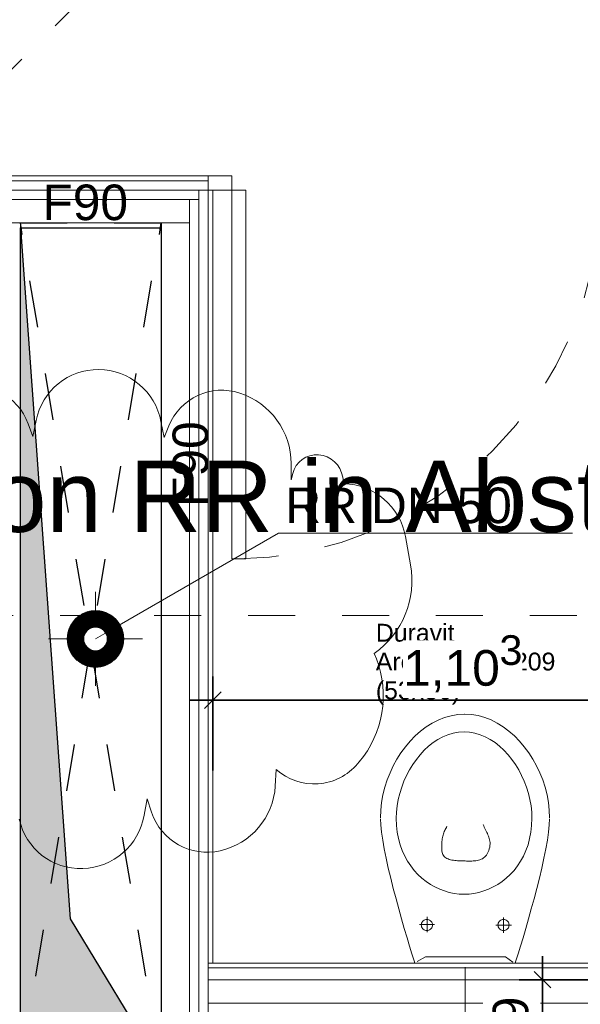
# Model space of a CAD drawing. Header units: metres. Extents: x -13 to 93, y -119 to 25.
# Tile 580 of 656: x 10.64 to 11.83, y -25.28 to -23.18. Entities that reach past the tile are written whole.
import ezdxf

# ---------------------------------------------------------------- set-up
doc = ezdxf.new("R2010")
doc.units = ezdxf.units.M
doc.header["$LTSCALE"] = 0.00508
doc.header["$PDMODE"] = 1
doc.header["$PDSIZE"] = -2
for name, pattern in [('STYLE_05', [0.19684, 0.069505, -0.127335]), ('STYLE_06', [1.0537, 0.590515, -0.19684, 0.069505, -0.19684]), ('STYLE_11', [0.393677, 0.196838, -0.196838])]:
    doc.linetypes.add(name, pattern=pattern)
doc.layers.get('0').update_dxf_attribs({"lineweight": 18})
for name, color, linetype, lineweight in [('3-0-0 DämmgSchraff', 7, 'Continuous', 18), ('3-4-0 Innenwände', 7, 'Continuous', 35), ('3-4-2-2 NTragIW GK', 7, 'Continuous', 35), ('3-4-4 ITüren', 7, 'Continuous', 25), ('3-4-5 IWBekleidungen', 7, 'Continuous', 25), ('3-5-1-1 DeckenDurchb', 7, 'Continuous', 25), ('3-5-1-1 DeckenDurchb VED', 7, 'STYLE_11', 25), ('3-6-3-2 Dachrinne', 7, 'Continuous', 18), ('4-1-0 AbwasWasserGas', 7, 'Continuous', 18), ('4-1-1 Abwasseranlgn', 7, 'Continuous', 25), ('4-1-2-1 Sanitärobjekte', 7, 'Continuous', 25), ('Bemaßung', 7, 'Continuous', 18), ('Plan-Achsen-Fassade', 1, 'STYLE_06', 18), ('Plan-Text', 7, 'Continuous', 13), ('Plan-Text-Hinweis', 7, 'Continuous', 13), ('Plan-Text-Kerne', 7, 'Continuous', 13)]:
    doc.layers.add(name, color=color, linetype=linetype, lineweight=lineweight)
doc.layers.get('0').freeze()
doc.styles.add('Arial', font='ARIAL.TTF')
doc.dimstyles.new('MTZ_200', dxfattribs={"dimtxt": 0.075762, "dimasz": 0.000706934, "dimexe": 0.001, "dimexo": 0.003, "dimgap": 0.0001, "dimtad": 1, "dimdec": 4, "dimzin": 11, "dimtxsty": 'Arial', "dimblk": 'VW_SLASH', "dimcen": 0, "dimdle": 0.001, "dimazin": 0, "dimtfac": 1, "dimtdec": 4, "dimtix": 1, "dimtmove": 0, "dimatfit": 0, "dimldrblk": 'VW_FILLEDARROW', "dimfxl": 0, "dimfrac": 2, "dimtolj": 1, "dimtzin": 11, "dimarcsym": 0})

# ---------------------------------------------------------------- blocks, each defined once
blk = doc.blocks.new('*U553')
at = {"layer": '3-5-1-1 DeckenDurchb VED'}
for p, q in [((2.99, -7.465), (3.29, -5.665)), ((3.29, -7.465), (2.99, -5.665))]:
    blk.add_line(p, q, dxfattribs=at)
blk.add_lwpolyline([(2.99, -5.665), (3.29, -5.665), (3.29, -7.465), (2.99, -7.465)], close=True, dxfattribs=at)
blk = doc.blocks.new('kern_DD_e0-e4_standard')
at = {"layer": '3-5-1-1 DeckenDurchb VED', "color": 7}
blk.add_blockref('*U553', (0, 0), dxfattribs=at)
blk = doc.blocks.new('*U73')
at = {"layer": '4-1-2-1 Sanitärobjekte', "color": 7, "lineweight": 18}
for p, q in [((-0.0435, 0.5226), (-0.0297, 0.5265)), ((-0.0297, 0.5265), (-0.0155, 0.5289)), ((-0.0155, 0.5289), (-0.001, 0.5297)), ((0.0138, 0.5292), (-0.0006, 0.53)), ((0.0281, 0.5268), (0.0138, 0.5292)), ((0.042, 0.5229), (0.0281, 0.5268)), ((-0.0946, 0.4938), (-0.0826, 0.5028)), ((-0.0826, 0.5028), (-0.07, 0.5107)), ((-0.07, 0.5107), (-0.057, 0.5173)), ((-0.057, 0.5173), (-0.0435, 0.5226)), ((0.0555, 0.5175), (0.042, 0.5229)), ((0.0686, 0.5109), (0.0555, 0.5175)), ((0.0813, 0.503), (0.0686, 0.5109)), ((0.0934, 0.4939), (0.0813, 0.503)), ((-0.1168, 0.4725), (-0.106, 0.4836)), ((-0.106, 0.4836), (-0.0946, 0.4938)), ((-0.0364, 0.4862), (-0.0473, 0.4817)), ((-0.0252, 0.4896), (-0.0364, 0.4862)), ((-0.0137, 0.4917), (-0.0252, 0.4896)), ((-0.002, 0.4924), (-0.0137, 0.4917)), ((-0.002, 0.4924), (0.0097, 0.4917)), ((0.0097, 0.4917), (0.0211, 0.4896)), ((0.0211, 0.4896), (0.0323, 0.4862)), ((0.0323, 0.4862), (0.0432, 0.4817)), ((0.105, 0.4838), (0.0934, 0.4939)), ((0.1159, 0.4727), (0.105, 0.4838)), ((-0.127, 0.4605), (-0.1168, 0.4725)), ((-0.0776, 0.4616), (-0.0869, 0.453)), ((-0.0679, 0.4693), (-0.0776, 0.4616)), ((-0.0578, 0.476), (-0.0679, 0.4693)), ((-0.0473, 0.4817), (-0.0578, 0.476)), ((0.0432, 0.4817), (0.0537, 0.476)), ((0.0537, 0.476), (0.0639, 0.4693)), ((0.0639, 0.4693), (0.0736, 0.4616)), ((0.0736, 0.4616), (0.0828, 0.453)), ((0.1261, 0.4607), (0.1159, 0.4727)), ((-0.145, 0.4341), (-0.1364, 0.4477)), ((-0.1364, 0.4477), (-0.127, 0.4605)), ((-0.0956, 0.4436), (-0.1037, 0.4335)), ((-0.0869, 0.453), (-0.0956, 0.4436)), ((0.0828, 0.453), (0.0915, 0.4436)), ((0.0915, 0.4436), (0.0997, 0.4335)), ((0.1357, 0.4478), (0.1261, 0.4607)), ((0.1444, 0.4342), (0.1357, 0.4478)), ((-0.1597, 0.4052), (-0.1528, 0.4199)), ((-0.1528, 0.4199), (-0.145, 0.4341)), ((-0.1113, 0.4227), (-0.1183, 0.4113)), ((-0.1037, 0.4335), (-0.1113, 0.4227)), ((0.0997, 0.4335), (0.1073, 0.4227)), ((0.1073, 0.4227), (0.1142, 0.4113)), ((0.1523, 0.42), (0.1444, 0.4342)), ((0.1594, 0.4052), (0.1523, 0.42)), ((-0.1657, 0.3899), (-0.1597, 0.4052)), ((-0.1245, 0.3994), (-0.1301, 0.3871)), ((-0.1183, 0.4113), (-0.1245, 0.3994)), ((0.1142, 0.4113), (0.1205, 0.3994)), ((0.1205, 0.3994), (0.1261, 0.3871)), ((0.1655, 0.39), (0.1594, 0.4052)), ((-0.1707, 0.3743), (-0.1657, 0.3899)), ((-0.1301, 0.3871), (-0.1349, 0.3744)), ((0.1261, 0.3871), (0.1309, 0.3744)), ((0.1705, 0.3743), (0.1655, 0.39)), ((-0.1776, 0.3421), (-0.1747, 0.3583)), ((-0.1747, 0.3583), (-0.1707, 0.3743)), ((-0.139, 0.3614), (-0.1422, 0.3483)), ((-0.1349, 0.3744), (-0.139, 0.3614)), ((0.1309, 0.3744), (0.1349, 0.3614)), ((0.1349, 0.3614), (0.1381, 0.3483)), ((0.1746, 0.3583), (0.1705, 0.3743)), ((0.1776, 0.3422), (0.1746, 0.3583)), ((-0.1794, 0.3258), (-0.1776, 0.3421)), ((-0.1422, 0.3483), (-0.1445, 0.335)), ((0.1381, 0.3483), (0.1405, 0.335)), ((0.1794, 0.3258), (0.1776, 0.3422)), ((-0.18, 0.3095), (-0.1794, 0.3258)), ((-0.146, 0.3217), (-0.1464, 0.3084)), ((-0.1445, 0.335), (-0.146, 0.3217)), ((0.1405, 0.335), (0.1419, 0.3217)), ((0.1419, 0.3217), (0.1424, 0.3084)), ((0.18, 0.3095), (0.1794, 0.3258)), ((-0.18, 0.3074), (-0.1794, 0.2942)), ((-0.1794, 0.2942), (-0.1779, 0.2788)), ((-0.1464, 0.3084), (-0.1459, 0.2933)), ((-0.1459, 0.2933), (-0.1443, 0.2789)), ((0.0386, 0.2953), (0.0398, 0.2922)), ((0.1418, 0.2933), (0.1402, 0.2789)), ((0.1424, 0.3084), (0.1418, 0.2933)), ((0.1794, 0.2942), (0.1779, 0.2788)), ((0.18, 0.3074), (0.1794, 0.2942)), ((-0.1779, 0.2788), (-0.1753, 0.2617)), ((-0.1443, 0.2789), (-0.1417, 0.2651)), ((-0.0473, 0.27), (-0.0466, 0.2726)), ((-0.0466, 0.2726), (-0.0458, 0.2751)), ((-0.0458, 0.2751), (-0.045, 0.2776)), ((-0.045, 0.2776), (-0.0441, 0.28)), ((-0.0441, 0.28), (-0.0431, 0.2824)), ((-0.0431, 0.2824), (-0.0421, 0.2847)), ((-0.0421, 0.2847), (-0.041, 0.2869)), ((-0.041, 0.2869), (-0.0398, 0.2891)), ((-0.0398, 0.2891), (-0.0386, 0.2913)), ((0.0398, 0.2922), (0.041, 0.2892)), ((0.041, 0.2892), (0.0423, 0.2864)), ((0.0423, 0.2864), (0.0436, 0.2836)), ((0.0436, 0.2836), (0.0449, 0.2809)), ((0.0449, 0.2809), (0.0462, 0.2783)), ((0.0462, 0.2783), (0.0475, 0.2757)), ((0.0475, 0.2757), (0.0487, 0.2731)), ((0.0487, 0.2731), (0.0499, 0.2705)), ((0.1402, 0.2789), (0.1376, 0.2651)), ((0.1779, 0.2788), (0.1753, 0.2617)), ((-0.1753, 0.2617), (-0.172, 0.2431)), ((-0.1417, 0.2651), (-0.1381, 0.2521)), ((-0.1381, 0.2521), (-0.1337, 0.2397)), ((-0.0497, 0.2526), (-0.0495, 0.2557)), ((-0.0497, 0.2494), (-0.0497, 0.2526)), ((-0.0495, 0.2557), (-0.0492, 0.2587)), ((-0.0492, 0.2587), (-0.0489, 0.2617)), ((-0.0489, 0.2617), (-0.0485, 0.2645)), ((-0.0485, 0.2645), (-0.0479, 0.2673)), ((-0.0479, 0.2673), (-0.0473, 0.27)), ((0.0499, 0.2705), (0.0509, 0.2679)), ((0.0509, 0.2679), (0.0517, 0.2652)), ((0.0517, 0.2652), (0.0524, 0.2625)), ((0.0524, 0.2625), (0.0529, 0.2597)), ((0.0529, 0.2597), (0.0532, 0.2567)), ((0.0532, 0.2537), (0.053, 0.2505)), ((0.0532, 0.2567), (0.0532, 0.2537)), ((0.1341, 0.2521), (0.1296, 0.2397)), ((0.1376, 0.2651), (0.1341, 0.2521)), ((0.1753, 0.2617), (0.172, 0.2431)), ((-0.172, 0.2431), (-0.168, 0.2232)), ((-0.1337, 0.2397), (-0.1284, 0.2281)), ((-0.0497, 0.2461), (-0.0497, 0.2494)), ((-0.0495, 0.2428), (-0.0497, 0.2461)), ((-0.0492, 0.2393), (-0.0495, 0.2428)), ((-0.0488, 0.2357), (-0.0492, 0.2393)), ((-0.0483, 0.2332), (-0.0488, 0.2357)), ((-0.0474, 0.231), (-0.0483, 0.2332)), ((-0.0462, 0.229), (-0.0474, 0.231)), ((0.0473, 0.2327), (0.0456, 0.23)), ((0.0488, 0.2357), (0.0473, 0.2327)), ((0.0504, 0.2397), (0.0488, 0.2357)), ((0.0516, 0.2435), (0.0504, 0.2397)), ((0.0525, 0.2471), (0.0516, 0.2435)), ((0.053, 0.2505), (0.0525, 0.2471)), ((0.1296, 0.2397), (0.1244, 0.2281)), ((0.172, 0.2431), (0.168, 0.2232)), ((-0.168, 0.2232), (-0.1634, 0.2024)), ((-0.1284, 0.2281), (-0.1224, 0.2172)), ((-0.1224, 0.2172), (-0.1157, 0.207)), ((-0.0447, 0.2272), (-0.0462, 0.229)), ((-0.0429, 0.2256), (-0.0447, 0.2272)), ((-0.0408, 0.2242), (-0.0429, 0.2256)), ((-0.0386, 0.2229), (-0.0408, 0.2242)), ((-0.0361, 0.2219), (-0.0386, 0.2229)), ((-0.0335, 0.2209), (-0.0361, 0.2219)), ((-0.0307, 0.2202), (-0.0335, 0.2209)), ((-0.0279, 0.2195), (-0.0307, 0.2202)), ((-0.0249, 0.219), (-0.0279, 0.2195)), ((-0.0219, 0.2185), (-0.0249, 0.219)), ((-0.0189, 0.2182), (-0.0219, 0.2185)), ((-0.0159, 0.2179), (-0.0189, 0.2182)), ((-0.0129, 0.2177), (-0.0159, 0.2179)), ((-0.01, 0.2176), (-0.0129, 0.2177)), ((-0.0072, 0.2175), (-0.01, 0.2176)), ((-0.0046, 0.2175), (-0.0072, 0.2175)), ((-0.002, 0.2175), (-0.0046, 0.2175)), ((0.0005, 0.2175), (-0.002, 0.2175)), ((0.0031, 0.2174), (0.0005, 0.2175)), ((0.0058, 0.2174), (0.0031, 0.2174)), ((0.0086, 0.2174), (0.0058, 0.2174)), ((0.0115, 0.2174), (0.0086, 0.2174)), ((0.0144, 0.2174), (0.0115, 0.2174)), ((0.0173, 0.2176), (0.0144, 0.2174)), ((0.0203, 0.2178), (0.0173, 0.2176)), ((0.0232, 0.2181), (0.0203, 0.2178)), ((0.0261, 0.2186), (0.0232, 0.2181)), ((0.0289, 0.2193), (0.0261, 0.2186)), ((0.0316, 0.2201), (0.0289, 0.2193)), ((0.0343, 0.2211), (0.0316, 0.2201)), ((0.0369, 0.2224), (0.0343, 0.2211)), ((0.0393, 0.2239), (0.0369, 0.2224)), ((0.0416, 0.2256), (0.0393, 0.2239)), ((0.0437, 0.2277), (0.0416, 0.2256)), ((0.0456, 0.23), (0.0437, 0.2277)), ((0.1184, 0.2172), (0.1116, 0.207)), ((0.1244, 0.2281), (0.1184, 0.2172)), ((0.168, 0.2232), (0.1634, 0.2024)), ((-0.1634, 0.2024), (-0.1582, 0.1809)), ((-0.1157, 0.207), (-0.1083, 0.1976)), ((-0.1083, 0.1976), (-0.1004, 0.189)), ((-0.1004, 0.189), (-0.0919, 0.1811)), ((0.0963, 0.189), (0.0879, 0.1811)), ((0.1043, 0.1976), (0.0963, 0.189)), ((0.1116, 0.207), (0.1043, 0.1976)), ((0.1634, 0.2024), (0.1582, 0.1809)), ((-0.1582, 0.1809), (-0.1528, 0.1591)), ((-0.0919, 0.1811), (-0.083, 0.174)), ((-0.083, 0.174), (-0.0737, 0.1677)), ((-0.0737, 0.1677), (-0.064, 0.1622)), ((0.0696, 0.1677), (0.0599, 0.1622)), ((0.0789, 0.174), (0.0696, 0.1677)), ((0.0879, 0.1811), (0.0789, 0.174)), ((0.1582, 0.1809), (0.1528, 0.1591)), ((-0.1528, 0.1591), (-0.147, 0.1372)), ((-0.064, 0.1622), (-0.054, 0.1575)), ((-0.054, 0.1575), (-0.0439, 0.1537)), ((-0.0439, 0.1537), (-0.0335, 0.1507)), ((-0.0335, 0.1507), (-0.023, 0.1485)), ((-0.023, 0.1485), (-0.0125, 0.1472)), ((-0.0125, 0.1472), (-0.002, 0.1468)), ((0.0085, 0.1472), (-0.002, 0.1468)), ((0.019, 0.1485), (0.0085, 0.1472)), ((0.0294, 0.1507), (0.019, 0.1485)), ((0.0398, 0.1537), (0.0294, 0.1507)), ((0.05, 0.1575), (0.0398, 0.1537)), ((0.0599, 0.1622), (0.05, 0.1575)), ((0.1528, 0.1591), (0.147, 0.1372)), ((-0.147, 0.1372), (-0.1411, 0.1154)), ((0.147, 0.1372), (0.1411, 0.1154)), ((-0.1411, 0.1154), (-0.1351, 0.0942)), ((0.1411, 0.1154), (0.1351, 0.0942)), ((-0.1351, 0.0942), (-0.1293, 0.0737)), ((-0.0924, 0.0854), (-0.0929, 0.0835)), ((-0.0915, 0.0873), (-0.0924, 0.0854)), ((-0.0903, 0.089), (-0.0915, 0.0873)), ((-0.0889, 0.0904), (-0.0903, 0.089)), ((-0.0872, 0.0916), (-0.0889, 0.0904)), ((-0.0853, 0.0925), (-0.0872, 0.0916)), ((-0.0833, 0.093), (-0.0853, 0.0925)), ((-0.0813, 0.0932), (-0.0833, 0.093)), ((-0.0792, 0.093), (-0.0813, 0.0932)), ((-0.0803, 0.0989), (-0.0803, 0.0658)), ((-0.0772, 0.0925), (-0.0792, 0.093)), ((-0.0754, 0.0916), (-0.0772, 0.0925)), ((-0.0737, 0.0904), (-0.0754, 0.0916)), ((-0.0722, 0.089), (-0.0737, 0.0904)), ((-0.071, 0.0873), (-0.0722, 0.089)), ((-0.0702, 0.0854), (-0.071, 0.0873)), ((-0.0696, 0.0835), (-0.0702, 0.0854)), ((0.0708, 0.0854), (0.0703, 0.0835)), ((0.0717, 0.0873), (0.0708, 0.0854)), ((0.0729, 0.089), (0.0717, 0.0873)), ((0.0743, 0.0904), (0.0729, 0.089)), ((0.076, 0.0916), (0.0743, 0.0904)), ((0.0779, 0.0925), (0.076, 0.0916)), ((0.0799, 0.093), (0.0779, 0.0925)), ((0.0819, 0.0932), (0.0799, 0.093)), ((0.084, 0.093), (0.0819, 0.0932)), ((0.082, 0.0971), (0.082, 0.0643)), ((0.086, 0.0925), (0.084, 0.093)), ((0.0878, 0.0916), (0.086, 0.0925)), ((0.0895, 0.0904), (0.0878, 0.0916)), ((0.091, 0.089), (0.0895, 0.0904)), ((0.0922, 0.0873), (0.091, 0.089)), ((0.093, 0.0854), (0.0922, 0.0873)), ((0.0936, 0.0835), (0.093, 0.0854)), ((0.1351, 0.0942), (0.1293, 0.0737)), ((-0.1293, 0.0737), (-0.1235, 0.0543)), ((-0.0648, 0.0822), (-0.097, 0.0822)), ((-0.0929, 0.0835), (-0.0931, 0.0814)), ((-0.0931, 0.0814), (-0.0929, 0.0794)), ((-0.0929, 0.0794), (-0.0924, 0.0774)), ((-0.0924, 0.0774), (-0.0915, 0.0756)), ((-0.0915, 0.0756), (-0.0903, 0.0739)), ((-0.0903, 0.0739), (-0.0889, 0.0724)), ((-0.0889, 0.0724), (-0.0872, 0.0713)), ((-0.0872, 0.0713), (-0.0853, 0.0704)), ((-0.0853, 0.0704), (-0.0833, 0.0699)), ((-0.0833, 0.0699), (-0.0813, 0.0697)), ((-0.0813, 0.0697), (-0.0792, 0.0699)), ((-0.0792, 0.0699), (-0.0772, 0.0704)), ((-0.0772, 0.0704), (-0.0754, 0.0713)), ((-0.0754, 0.0713), (-0.0737, 0.0724)), ((-0.0737, 0.0724), (-0.0722, 0.0739)), ((-0.0722, 0.0739), (-0.071, 0.0756)), ((-0.071, 0.0756), (-0.0702, 0.0774)), ((-0.0702, 0.0774), (-0.0696, 0.0794)), ((-0.0695, 0.0814), (-0.0696, 0.0835)), ((-0.0696, 0.0794), (-0.0695, 0.0814)), ((0.0988, 0.0812), (0.0655, 0.0812)), ((0.0703, 0.0835), (0.0701, 0.0814)), ((0.0701, 0.0814), (0.0703, 0.0794)), ((0.0703, 0.0794), (0.0708, 0.0774)), ((0.0708, 0.0774), (0.0717, 0.0756)), ((0.0717, 0.0756), (0.0729, 0.0739)), ((0.0729, 0.0739), (0.0743, 0.0724)), ((0.0743, 0.0724), (0.076, 0.0713)), ((0.076, 0.0713), (0.0779, 0.0704)), ((0.0779, 0.0704), (0.0799, 0.0699)), ((0.0799, 0.0699), (0.0819, 0.0697)), ((0.0819, 0.0697), (0.084, 0.0699)), ((0.084, 0.0699), (0.086, 0.0704)), ((0.086, 0.0704), (0.0878, 0.0713)), ((0.0878, 0.0713), (0.0895, 0.0724)), ((0.0895, 0.0724), (0.091, 0.0739)), ((0.091, 0.0739), (0.0922, 0.0756)), ((0.0922, 0.0756), (0.093, 0.0774)), ((0.093, 0.0774), (0.0936, 0.0794)), ((0.0938, 0.0814), (0.0936, 0.0835)), ((0.0936, 0.0794), (0.0938, 0.0814)), ((0.1293, 0.0737), (0.1235, 0.0543)), ((-0.1235, 0.0543), (-0.1181, 0.0363)), ((0.1235, 0.0543), (0.1181, 0.0363)), ((-0.1181, 0.0363), (-0.1131, 0.0198)), ((0.1181, 0.0363), (0.1131, 0.0198)), ((-0.1131, 0.0198), (-0.1085, 0.0053)), ((-0.1085, 0.0053), (-0.1069, 0)), ((-0.1069, 0), (0.1069, 0)), ((-0.0845, 0.0136), (-0.1018, 0.0035)), ((0.0863, 0.0136), (-0.0845, 0.0136)), ((0.1016, 0.0025), (0.0863, 0.0136)), ((0.1085, 0.0053), (0.1069, 0)), ((0.1131, 0.0198), (0.1085, 0.0053))]:
    blk.add_line(p, q, dxfattribs=at)
blk = doc.blocks.new('wc_duravit_architec_019209')
at = {"layer": '4-1-2-1 Sanitärobjekte', "color": 7}
blk.add_blockref('*U73', (0, 0), dxfattribs=at)
at = {"layer": 'Plan-Text', "insert": (-0.19, 0.7221), "char_height": 0.037881, "attachment_point": 1, "line_spacing_factor": 0.970546, "style": 'Arial'}
blk.add_mtext('{\\C7;\\lDuravit\\PArchitec 019209\\P(53x36)}', dxfattribs=at)
blk = doc.blocks.new('*U368')
at = {"layer": '3-4-4 ITüren', "color": 7, "linetype": 'Continuous', "lineweight": 18}
for points in [[(3.39, -5.565), (3.44, -5.565), (3.44, -5.595), (3.39, -5.595)], [(4.225, -5.565), (4.275, -5.565), (4.275, -5.595), (4.225, -5.595)], [(3.44, -5.595), (3.47, -5.595), (3.47, -6.3799), (3.44, -6.3799)]]:
    blk.add_lwpolyline(points, close=True, dxfattribs=at)
at = {"layer": '3-4-4 ITüren', "color": 7, "linetype": 'STYLE_05', "lineweight": 18}
blk.add_arc((3.44, -5.595), 0.785, 270, 0, dxfattribs=at)
blk = doc.blocks.new('*D382')
at = {"layer": 'Bemaßung', "color": 0, "linetype": 'Continuous', "lineweight": -2}
for p, q in [((3.4, -6.83), (3.4, -6.63)), ((4.5025, -6.83), (4.5025, -6.63)), ((3.35, -6.68), (3.4, -6.68)), ((3.4, -6.68), (4.5025, -6.68)), ((4.5025, -6.68), (4.5525, -6.68))]:
    blk.add_line(p, q, dxfattribs=at)
at = {"layer": 'Bemaßung', "color": 0, "linetype": 'Continuous', "lineweight": 20}
for p, q in [((3.4177, -6.6623), (3.3823, -6.6977)), ((4.4848, -6.6977), (4.5202, -6.6623))]:
    blk.add_line(p, q, dxfattribs=at)
at = {"layer": 'Defpoints', "color": 0, "lineweight": 0}
for p in [(3.4, -6.68), (4.5025, -7.1537), (3.4, -7.24)]:
    blk.add_point(p, dxfattribs=at)
at = {"color": 0, "linetype": 'Continuous', "lineweight": -2}
blk.add_wipeout([(3.805, -6.6754), (4.0107, -6.6754), (4.0107, -6.5533), (3.805, -6.5533)], dxfattribs=at).dxf.layer = 'Bemaßung'
at = {"layer": 'Bemaßung', "color": 0, "insert": (3.805, -6.5738), "char_height": 0.07576, "attachment_point": 1, "line_spacing_factor": 0.967741, "style": 'Arial'}
blk.add_mtext('1,10', dxfattribs=at)
at = {"color": 0, "linetype": 'Continuous', "lineweight": -2}
blk.add_wipeout([(4.0101, -6.6263), (4.0591, -6.6263), (4.0591, -6.5251), (4.0101, -6.5251)], dxfattribs=at).dxf.layer = 'Bemaßung'
at = {"layer": 'Bemaßung', "color": 0, "insert": (4.0346, -6.5422), "char_height": 0.0631, "attachment_point": 2, "line_spacing_factor": 0.967741, "style": 'Arial'}
blk.add_mtext('3', dxfattribs=at)
blk = doc.blocks.new('VW_FILLEDARROW')
at = {"color": 0, "lineweight": -2}
blk.add_solid([(0, 0), (0, 0), (0, 0)], dxfattribs=at)
blk = doc.blocks.new('VW_SLASH')
at = {"color": 0, "linetype": 'ByBlock', "lineweight": -2}
blk.add_line((0, 0), (-1, 0), dxfattribs=at)
at = {"color": 0, "linetype": 'ByBlock', "lineweight": 20}
blk.add_line((0, 0), (0, 0), dxfattribs=at)
blk = doc.blocks.new('*D391')
at = {"layer": 'Bemaßung', "color": 0, "linetype": 'Continuous', "lineweight": -2}
for p, q in [((4.1019, -7.275), (4.1019, -7.225)), ((4.2519, -7.275), (4.0519, -7.275)), ((4.1019, -7.465), (4.1019, -7.275)), ((4.2519, -7.465), (4.0519, -7.465)), ((4.1019, -7.515), (4.1019, -7.465))]:
    blk.add_line(p, q, dxfattribs=at)
at = {"layer": 'Bemaßung', "color": 0, "linetype": 'Continuous', "lineweight": 20}
for p, q in [((4.1195, -7.2927), (4.0842, -7.2573)), ((4.0842, -7.4473), (4.1195, -7.4827))]:
    blk.add_line(p, q, dxfattribs=at)
at = {"layer": 'Defpoints', "color": 0, "lineweight": 0}
for p in [(5.6, -7.275), (4.1019, -7.465), (5.6, -7.465)]:
    blk.add_point(p, dxfattribs=at)
at = {"color": 0, "linetype": 'Continuous', "lineweight": -2}
blk.add_wipeout([(4.0972, -7.4287), (4.0972, -7.3113), (3.9751, -7.3113), (3.9751, -7.4287)], dxfattribs=at).dxf.layer = 'Bemaßung'
at = {"layer": 'Bemaßung', "color": 0, "insert": (3.9957, -7.4287), "char_height": 0.07576, "attachment_point": 1, "rotation": 90, "line_spacing_factor": 0.967741, "style": 'Arial'}
blk.add_mtext('19', dxfattribs=at)
blk = doc.blocks.new('*U395')
at = {"layer": '4-1-1 Abwasseranlgn', "color": 5, "linetype": 'STYLE_05', "lineweight": 13}
for p, q in [((3.7006, -4.6091), (2.837, -5.4727)), ((3.9369, -7.3482), (3.9369, -7.2006))]:
    blk.add_line(p, q, dxfattribs=at)
blk = doc.blocks.new('*U423')
at = {"layer": '3-5-1-1 DeckenDurchb', "linetype": 'Continuous', "lineweight": 0}
blk.add_hatch(color=19, dxfattribs=at).paths.add_polyline_path([(3.29, -7.465), (2.99, -7.465), (2.99, -5.675), (3.0963, -7.1454)])
at = {"layer": '3-5-1-1 DeckenDurchb'}
for points in [[(3.29, -7.465), (2.99, -7.465), (2.99, -5.675), (3.0963, -7.1454)], [(2.99, -5.675), (3.29, -5.675), (3.29, -7.465), (2.99, -7.465)]]:
    blk.add_lwpolyline(points, close=True, dxfattribs=at)
blk = doc.blocks.new('*D440')
at = {"layer": 'Bemaßung', "color": 0, "linetype": 'Continuous', "lineweight": -2}
for p, q in [((2.99, -7.8387), (2.99, -8.0387)), ((3.14, -7.8387), (3.14, -8.0387)), ((3.04, -7.9887), (2.99, -7.9887)), ((2.99, -7.9887), (3.14, -7.9887)), ((3.14, -7.9887), (3.09, -7.9887))]:
    blk.add_line(p, q, dxfattribs=at)
at = {"layer": 'Bemaßung', "color": 0, "linetype": 'Continuous', "lineweight": 20}
for p, q in [((3.0077, -7.971), (2.9723, -8.0064)), ((3.1223, -8.0064), (3.1577, -7.971))]:
    blk.add_line(p, q, dxfattribs=at)
at = {"layer": 'Defpoints', "color": 0, "lineweight": 0}
for p in [(2.99, -5.665), (3.14, -5.665), (2.99, -7.9887)]:
    blk.add_point(p, dxfattribs=at)
at = {"layer": 'Bemaßung', "color": 0, "insert": (3.0124, -7.8775), "char_height": 0.07576, "attachment_point": 1, "line_spacing_factor": 0.967741, "style": 'Arial'}
blk.add_mtext('15', dxfattribs=at)
blk = doc.blocks.new('*D444')
at = {"layer": 'Bemaßung', "color": 0, "linetype": 'Continuous', "lineweight": -2}
for p, q in [((3.14, -7.8387), (3.14, -8.0387)), ((5.35, -7.8387), (5.35, -8.0387)), ((3.09, -7.9887), (3.14, -7.9887)), ((3.14, -7.9887), (5.35, -7.9887)), ((5.35, -7.9887), (5.4, -7.9887))]:
    blk.add_line(p, q, dxfattribs=at)
at = {"layer": 'Bemaßung', "color": 0, "linetype": 'Continuous', "lineweight": 20}
for p, q in [((3.1577, -7.971), (3.1223, -8.0064)), ((5.3323, -8.0064), (5.3677, -7.971))]:
    blk.add_line(p, q, dxfattribs=at)
at = {"layer": 'Defpoints', "color": 0, "lineweight": 0}
for p in [(5.35, -4.87), (3.14, -5.665), (3.14, -7.9887)]:
    blk.add_point(p, dxfattribs=at)
at = {"layer": 'Bemaßung', "color": 0, "insert": (4.2324, -7.8775), "char_height": 0.07576, "attachment_point": 1, "line_spacing_factor": 0.967741, "style": 'Arial'}
blk.add_mtext('2,21', dxfattribs=at)
blk = doc.blocks.new('*D445')
at = {"layer": 'Bemaßung', "color": 0, "linetype": 'Continuous', "lineweight": 20}
for p, q in [((2.0749, -6.5827), (2.0396, -6.5473)), ((2.0396, -7.5323), (2.0749, -7.5677))]:
    blk.add_line(p, q, dxfattribs=at)
at = {"layer": 'Bemaßung', "color": 0, "linetype": 'Continuous', "lineweight": -2}
for p, q in [((2.2072, -6.565), (2.0072, -6.565)), ((2.0572, -6.615), (2.0572, -6.565)), ((2.0572, -6.565), (2.0572, -7.55)), ((2.0572, -7.55), (2.0572, -7.5)), ((2.2072, -7.55), (2.0072, -7.55))]:
    blk.add_line(p, q, dxfattribs=at)
at = {"layer": 'Defpoints', "color": 0, "lineweight": 0}
for p in [(2.0572, -6.565), (3.29, -6.565), (3.11, -7.55)]:
    blk.add_point(p, dxfattribs=at)
at = {"layer": 'Bemaßung', "color": 0, "rotation": 90, "line_spacing_factor": 0.967741, "style": 'Arial'}
for s, insert, char_height, attachment_point in [('5', (1.9144, -7.0389), 0.0631, 2), ('98', (1.9461, -7.1806), 0.07576, 1)]:
    blk.add_mtext(s, dxfattribs=dict(at, insert=insert, char_height=char_height, attachment_point=attachment_point))
blk = doc.blocks.new('kern_d-gross+h-normal (2D)')
at = {"layer": '3-4-2-2 NTragIW GK', "color": 7, "linetype": 'Continuous', "lineweight": 18}
for points in [[(2.93, -5.595), (3.39, -5.595), (3.39, -5.575), (2.93, -5.575)], [(2.93, -5.615), (3.37, -5.615), (3.37, -5.595), (2.93, -5.595)], [(3.37, -7.465), (3.37, -5.595), (3.39, -5.595), (3.39, -7.465)], [(2.93, -5.615), (3.35, -5.615), (3.35, -5.665), (2.93, -5.665)], [(3.35, -7.465), (3.35, -5.615), (3.37, -5.615), (3.37, -7.465)], [(2.93, -7.465), (2.93, -5.665), (2.99, -5.665), (2.99, -7.465)], [(3.35, -7.465), (3.35, -5.665), (3.29, -5.665), (3.29, -7.465)], [(3.39, -7.275), (5.675, -7.275), (5.675, -7.25), (3.39, -7.25)], [(3.39, -7.275), (5.645, -7.275), (5.645, -7.325), (3.39, -7.325)]]:
    blk.add_lwpolyline(points, close=True, dxfattribs=at)
at = {"layer": '3-4-5 IWBekleidungen', "color": 7, "linetype": 'Continuous', "lineweight": 18}
for points in [[(3.39, -5.565), (2.07, -5.565), (2.07, -5.575), (3.39, -5.575)], [(3.4, -7.24), (3.4, -5.595), (3.39, -5.595), (3.39, -7.24)], [(3.39, -7.24), (3.39, -7.25), (4.5025, -7.25), (4.5025, -7.24)]]:
    blk.add_lwpolyline(points, close=True, dxfattribs=at)
at = {"layer": '3-4-4 ITüren', "color": 7}
blk.add_blockref('*U368', (0, 0), dxfattribs=at)
at = {"layer": '3-5-1-1 DeckenDurchb', "color": 7}
blk.add_blockref('*U423', (0, 0), dxfattribs=at)
at = {"layer": '4-1-2-1 Sanitärobjekte', "color": 7}
blk.add_blockref('wc_duravit_architec_019209', (3.93685497, -7.24), dxfattribs=at)
at = {"layer": 'Plan-Text-Kerne', "color": 7, "insert": (3.03700711, -5.58325436), "char_height": 0.075762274, "attachment_point": 1, "line_spacing_factor": 0.970546, "style": 'Arial'}
blk.add_mtext('F90\\P', dxfattribs=at)
at = {"layer": 'Plan-Text-Kerne', "color": 7, "insert": (3.31400315, -6.26931079), "char_height": 0.075762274, "attachment_point": 1, "rotation": 90, "line_spacing_factor": 0.970546, "style": 'Arial'}
blk.add_mtext('F90\\P', dxfattribs=at)
at = {"layer": 'Bemaßung', "color": 7, "linetype": 'Continuous', "lineweight": 18}
dim = blk.add_linear_dim(base=(2.99, -7.98867714), p1=(3.14, -5.665), p2=(2.99, -5.665), dimstyle='MTZ_200', override={"dimtxt": 0.001515, "dimgap": 0.01, "dimdec": 3, "dimlfac": 50, "dimpost": '<>m', "dimtxsty": 'Arial', "dimtmove": 2}, dxfattribs=at)
dim.commit()
dim.dimension.update_dxf_attribs({"geometry": '*D440', "text_midpoint": (2.90888823, -7.97867714), "dimtype": 160})
dim = blk.add_linear_dim(base=(2.0572418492, -6.565), p1=(3.11, -7.55), p2=(3.29, -6.565), angle=90, dimstyle='MTZ_200', override={"dimtxt": 0.001515, "dimgap": 0.01, "dimdec": 8, "dimlfac": 50, "dimpost": '<>m', "dimtxsty": 'Arial', "dimtmove": 2}, dxfattribs=at)
dim.commit()
dim.dimension.update_dxf_attribs({"geometry": '*D445', "text_midpoint": (2.0472418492, -6.0323660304), "dimtype": 160})
dim = blk.add_linear_dim(base=(3.4, -6.68), p1=(4.5025, -7.15367714), p2=(3.4, -7.24), dimstyle='MTZ_200', override={"dimtxt": 0.001515, "dimgap": 0.005, "dimdec": 3, "dimlfac": 50, "dimpost": '<>m', "dimtxsty": 'Arial', "dimtmove": 2}, dxfattribs=at)
dim.commit()
dim.dimension.update_dxf_attribs({"geometry": '*D382', "text_midpoint": (3.93191878, -6.675), "dimtype": 160})
dim = blk.add_linear_dim(base=(4.10185497, -7.465), p1=(5.6, -7.275), p2=(5.6, -7.465), angle=90, dimstyle='MTZ_200', override={"dimtxt": 0.001515, "dimgap": 0.005, "dimdec": 3, "dimlfac": 50, "dimpost": '<>m', "dimtxsty": 'Arial', "dimtmove": 2}, dxfattribs=at)
dim.commit()
dim.dimension.update_dxf_attribs({"geometry": '*D391', "text_midpoint": (4.10185497, -7.37)})
at = {"layer": '4-1-1 Abwasseranlgn', "color": 7}
blk.add_blockref('*U395', (0, 0), dxfattribs=at)
at = {"layer": 'Bemaßung', "color": 7, "linetype": 'Continuous', "lineweight": 18}
dim = blk.add_linear_dim(base=(3.14, -7.9886771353), p1=(5.35, -4.87), p2=(3.14, -5.665), dimstyle='MTZ_200', override={"dimtxt": 0.001515, "dimgap": 0.01, "dimdec": 8, "dimlfac": 50, "dimpost": '<>m', "dimtxsty": 'Arial', "dimtmove": 2}, dxfattribs=at)
dim.commit()
dim.dimension.update_dxf_attribs({"geometry": '*D444', "text_midpoint": (4.3350467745, -7.9786771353), "dimtype": 160})

msp = doc.modelspace()

# ---------------------------------------------------------------- linework, layer by layer
at = {"layer": 'Plan-Achsen-Fassade', "color": 9}
msp.add_line((-0.475, -24.45), (13.475, -24.45), dxfattribs=at)

# ---------------------------------------------------------------- block references
at = {"layer": '3-4-0 Innenwände', "color": 7}
msp.add_blockref('kern_DD_e0-e4_standard', (7.65, -17.95), dxfattribs=at)

# ---------------------------------------------------------------- next in the draw order: block references
at = {"layer": '3-4-0 Innenwände', "color": 6}
msp.add_blockref('kern_d-gross+h-normal (2D)', (7.65, -17.95), dxfattribs=at)

# ---------------------------------------------------------------- next in the draw order: linework, layer by layer
at = {"layer": 'Plan-Text-Hinweis', "color": 7, "linetype": 'Continuous'}
msp.add_line((11.19, -24.2748334), (11.81585469, -24.2748334), dxfattribs=at)
at = {"layer": 'Plan-Text-Hinweis', "color": 3, "lineweight": 13, "flags": 128}
msp.add_lwpolyline([(11.2169472, -24.16142435), (11.21671918, -24.12710487, 0.3216373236), (11.10752969, -23.97703951, 0.3945411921), (10.95599248, -24.04693802), (10.94587038, -24.07177205), (10.93939722, -24.037512, 0.3580369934), (10.80691831, -23.92673436, 0.3601120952), (10.67331781, -24.03533006), (10.66653562, -24.06931694), (10.65663025, -24.04228701, 0.3888817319), (10.50810724, -23.96538591, 0.3279551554)], format="xyb", dxfattribs=at)

# ---------------------------------------------------------------- next in the draw order: texts
at = {"layer": 'Plan-Text-Hinweis', "color": 3, "insert": (10.06030588, -24.120806), "char_height": 0.1515245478, "attachment_point": 1, "line_spacing_factor": 0.967741, "style": 'Arial'}
msp.add_mtext('Position RR in Abstimmung', dxfattribs=at)
at = {"layer": 'Plan-Text-Hinweis', "color": 7, "insert": (11.20422917, -24.17794661), "char_height": 0.075762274, "attachment_point": 1, "line_spacing_factor": 0.967741, "style": 'Arial'}
msp.add_mtext('RR DN 50', dxfattribs=at)

# ---------------------------------------------------------------- next in the draw order: wipeouts: each hides what was drawn before it
msp.add_wipeout([(10.84444444, -24.45969254), (10.85145405, -24.46913772), (10.85648631, -24.47976891), (10.85934783, -24.49117758), (10.85992865, -24.50292529), (10.85820644, -24.51456058), (10.85424739, -24.52563632), (10.84820364, -24.53572686), (10.84030746, -24.54444444), (10.83086228, -24.55145405), (10.82023109, -24.55648631), (10.80882242, -24.55934783), (10.79707471, -24.55992865), (10.78543942, -24.55820644), (10.77436368, -24.55424739), (10.76427314, -24.54820364), (10.75555556, -24.54030746), (10.74854595, -24.53086228), (10.74351369, -24.52023109), (10.74065217, -24.50882242), (10.74007135, -24.49707471), (10.74179356, -24.48543942), (10.74575261, -24.47436368), (10.75179636, -24.46427314), (10.75969254, -24.45555556), (10.76913772, -24.44854595), (10.77976891, -24.44351369), (10.79117758, -24.44065217), (10.80292529, -24.44007135), (10.81456058, -24.44179356), (10.82563632, -24.44575261), (10.83572686, -24.45179636)]).dxf.layer = '3-0-0 DämmgSchraff'

# ---------------------------------------------------------------- next in the draw order: hatches: boundary and pattern name
at = {"layer": '3-0-0 DämmgSchraff', "linetype": 'Continuous', "lineweight": 5}
h = msp.add_hatch(dxfattribs=at)
h.set_pattern_fill('D_MMUNG_1_50', style=0, pattern_type=2)
h.set_pattern_definition([(45, (0, 0), (0.0003175, -0.0003175), [])])
edge = h.paths.add_edge_path()
edge.add_arc((10.8, -24.5), 0.06, 0, 360, ccw=False)
at = {"layer": '3-0-0 DämmgSchraff', "linetype": 'Continuous', "lineweight": 13}
h = msp.add_hatch(dxfattribs=at)
h.set_pattern_fill('D_MMUNG_1_50-1', style=0, pattern_type=2)
h.set_pattern_definition([(-45, (0, 0), (0.0003175, 0.0003175), [])])
edge = h.paths.add_edge_path()
edge.add_arc((10.8, -24.5), 0.06, 0, 360, ccw=False)

# ---------------------------------------------------------------- next in the draw order: linework, layer by layer
at = {"layer": '3-0-0 DämmgSchraff'}
msp.add_circle((10.8, -24.5), 0.06, dxfattribs=at)
at = {"layer": '3-6-3-2 Dachrinne', "color": 7}
for p, q in [((10.8, -24.6), (10.8, -24.4)), ((10.7, -24.5), (10.9, -24.5))]:
    msp.add_line(p, q, dxfattribs=at)
at = {"layer": 'Plan-Text-Hinweis', "color": 3, "lineweight": 13, "flags": 128}
msp.add_lwpolyline([(10.63761881, -24.88315471, 0.3629836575), (10.77275179, -24.98872391, 0.3551471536), (10.90364609, -24.87491109), (10.90967627, -24.84031795), (10.9192968, -24.86882095, 0.3845315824), (11.06555939, -24.95084069, 0.3326953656), (11.18280929, -24.81312939), (11.18503434, -24.77783781, 0.4219752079), (11.35806241, -24.76555741), (11.3612893, -24.76173664, 0.2741940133), (11.39806859, -24.54234354), (11.39362504, -24.53085764, 0.2915267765), (11.47083664, -24.34230598), (11.46, -24.28229852, 0.3563902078), (11.32842066, -24.16979101), (11.32632594, -24.15578718, 0.3501968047), (11.27512162, -24.10821771, 0.3678532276), (11.22008811, -24.14834902), (11.2169472, -24.16142435)], format="xyb", dxfattribs=at)

# ---------------------------------------------------------------- next in the draw order: wipeouts: each hides what was drawn before it
msp.add_wipeout([(10.81851852, -24.48320522), (10.82143919, -24.48714072), (10.82353596, -24.49157038), (10.82472826, -24.49632399), (10.82497027, -24.50121887), (10.82425268, -24.50606691), (10.82260308, -24.5106818), (10.82008485, -24.51488619), (10.81679478, -24.51851852), (10.81285928, -24.52143919), (10.80842962, -24.52353596), (10.80367601, -24.52472826), (10.79878113, -24.52497027), (10.79393309, -24.52425268), (10.7893182, -24.52260308), (10.78511381, -24.52008485), (10.78148148, -24.51679478), (10.77856081, -24.51285928), (10.77646404, -24.50842962), (10.77527174, -24.50367601), (10.77502973, -24.49878113), (10.77574732, -24.49393309), (10.77739692, -24.4893182), (10.77991515, -24.48511381), (10.78320522, -24.48148148), (10.78714072, -24.47856081), (10.79157038, -24.47646404), (10.79632399, -24.47527174), (10.80121887, -24.47502973), (10.80606691, -24.47574732), (10.8106818, -24.47739692), (10.81488619, -24.47991515)]).dxf.layer = '4-1-0 AbwasWasserGas'

# ---------------------------------------------------------------- next in the draw order: linework, layer by layer
at = {"layer": '4-1-0 AbwasWasserGas'}
msp.add_circle((10.8, -24.5), 0.025, dxfattribs=at)
at = {"layer": 'Plan-Text-Hinweis', "color": 7, "linetype": 'Continuous'}
msp.add_line((10.8, -24.5), (11.19, -24.2748334), dxfattribs=at)

doc.saveas('drawing.dxf')
